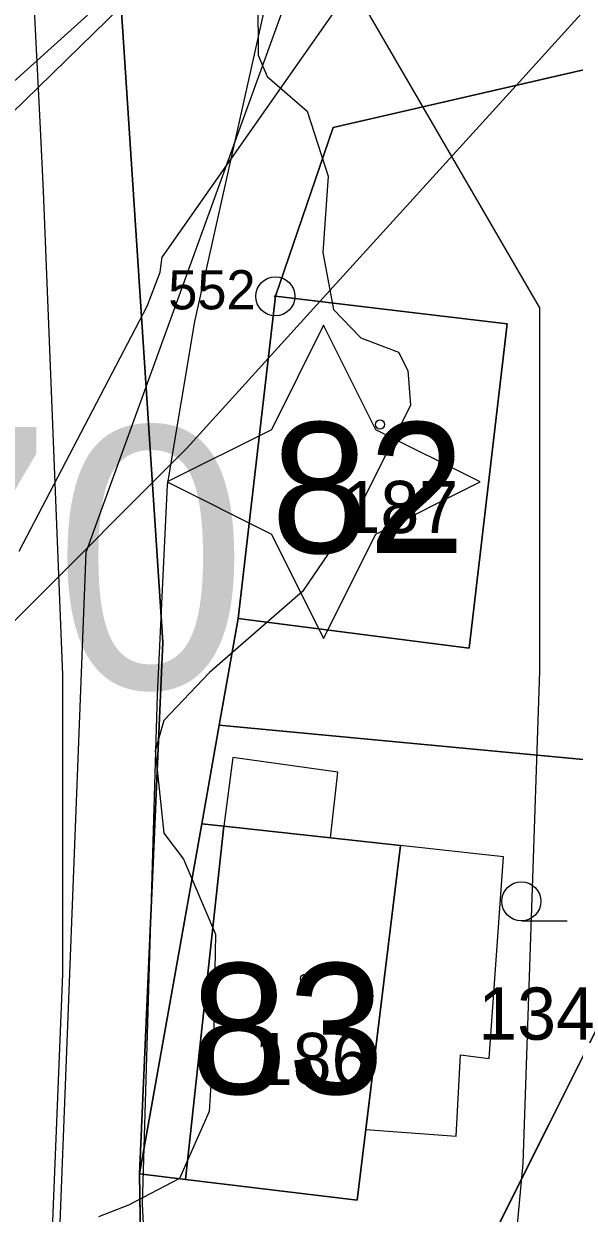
# Model space of a CAD drawing. Extents: x -706130 to -698555, y -971544 to -967260.
# Drawn here: x -704327.24 to -704306.15, y -970159.33 to -970113.78 of the extents above; entities that cross this region are included whole.
import ezdxf

# ---------------------------------------------------------------- set-up
doc = ezdxf.new("R2010")
doc.units = 0
for name, color, linetype in [('_Doplněk budov pro zastavěnost', 7, 'Continuous'), ('Architektonicky cenná stavba S', 7, 'Continuous'), ('BPEJ hranice S', 7, 'Continuous'), ('BPEJ I-II trida ochrany S', 7, 'Continuous'), ('Docházková izochrona - BUS S', 7, 'Continuous'), ('Docházková izochrona - VLAK N', 7, 'Continuous'), ('Kanalizace_stoka bez rozlišení N', 7, 'Continuous'), ('KN_Budovy', 7, 'Continuous'), ('KN_Budovy_cisla_domovni', 7, 'Continuous'), ('KN_Hranice_parcel', 7, 'Continuous'), ('KN_Hranice_parcel_vnitrni_kresba', 7, 'Continuous'), ('KN_Parcelni cisla', 7, 'Continuous'), ('KN_Polygon parcely', 7, 'Continuous'), ('KN_POZEMKY_13_ZASTAVENA PLOCHA', 7, 'Continuous'), ('KN_POZEMKY_14_OSTATNI PLOCHA', 7, 'Continuous'), ('KN_POZEMKY_5_ZAHRADA', 7, 'Continuous'), ('KN_VYUZITI_16_ostatni plocha_silnice', 7, 'Continuous'), ('KN_VYUZITI_17_ostatni plocha_ostatni komunikace', 7, 'Continuous'), ('KN_Značky bodu BP', 7, 'Continuous'), ('KN_Značky budov', 7, 'Continuous'), ('KN_Značky kultur', 7, 'Continuous'), ('Komunikace III třídy osy S', 7, 'Continuous'), ('Plochy doprava silniční - silnice III třídy S', 7, 'Continuous'), ('Plochy smíšené obytné venkovské S', 7, 'Continuous'), ('Plochy verejnych prostranstvi - komunikace ostatni S', 7, 'Continuous'), ('Plochy vodní a vodních toku_linie zatrubněný tok S', 7, 'Continuous'), ('Plynovody STL S', 7, 'Continuous'), ('Regulační bloky zastavěné S', 7, 'Continuous'), ('Regulační kódy zastavěné S', 7, 'Continuous'), ('Trasy cykloturistické N', 7, 'Continuous'), ('Vodovodní řady - rozváděcí S', 7, 'Continuous'), ('Záplavové území stanovene S', 7, 'Continuous'), ('Záplavového území_aktivní zóna S', 7, 'Continuous')]:
    doc.layers.add(name, color=color, linetype=linetype)

msp = doc.modelspace()

# ---------------------------------------------------------------- linework, layer by layer
at = {"layer": '_Doplněk budov pro zastavěnost'}
for p, q in [((-704315.483, -970144.957), (-704315.201, -970142.443)), ((-704319.57, -970144.51), (-704315.483, -970144.957)), ((-704312.81, -970145.25), (-704314.13, -970156.122)), ((-704314.13, -970156.122), (-704310.673, -970156.38))]:
    msp.add_line(p, q, dxfattribs=at)
for points in [[(-704315.201, -970142.443), (-704319.225, -970141.88), (-704319.57, -970144.51)], [(-704310.673, -970156.38), (-704310.5, -970153.275), (-704309.412, -970153.411), (-704308.863, -970145.687), (-704312.81, -970145.25)]]:
    msp.add_lwpolyline(points, dxfattribs=at)
at = {"layer": 'Architektonicky cenná stavba S'}
msp.add_lwpolyline([(-704315.751, -970125.329), (-704317.751, -970129.329), (-704321.751, -970131.329), (-704317.751, -970133.329), (-704315.751, -970137.329), (-704313.751, -970133.329), (-704309.751, -970131.329), (-704313.751, -970129.329)], close=True, dxfattribs=at)
at = {"layer": 'BPEJ hranice S'}
msp.add_lwpolyline([(-704231.944, -970030.101), (-704236.746, -970033.05), (-704250.684, -970046.683), (-704262.658, -970058.435), (-704267.099, -970062.795), (-704272.175, -970069.016), (-704289.09, -970089.752), (-704292.154, -970094.088), (-704301.02, -970106.64), (-704305.506, -970112.991), (-704308.371, -970116.142), (-704315.893, -970124.421), (-704317.877, -970126.604), (-704320.992, -970130.033), (-704322.312, -970131.353), (-704329.974, -970139.019)], dxfattribs=at)
at = {"layer": 'BPEJ I-II trida ochrany S'}
for p, q in [((-704298.46, -970113.86), (-704308.372, -970116.143)), ((-704308.372, -970116.143), (-704315.39, -970117.76)), ((-704315.39, -970117.76), (-704317.6, -970124.22)), ((-704317.6, -970124.22), (-704315.894, -970124.422)), ((-704315.894, -970124.422), (-704312.27, -970124.85)), ((-704312.27, -970124.85), (-704308.71, -970125.27)), ((-704308.71, -970125.27), (-704310.17, -970137.7)), ((-704319.03, -970136.56), (-704319.75, -970140.64)), ((-704313.76, -970137.24), (-704319.03, -970136.56)), ((-704310.17, -970137.7), (-704313.76, -970137.24)), ((-704319.75, -970140.64), (-704320.42, -970144.42)), ((-704320.42, -970144.42), (-704319.57, -970144.51)), ((-704319.57, -970144.51), (-704312.81, -970145.25)), ((-704312.81, -970145.25), (-704314.46, -970158.84)), ((-704321.04, -970158.04), (-704322.8, -970157.83)), ((-704322.8, -970157.83), (-704322.68, -970165.89)), ((-704314.46, -970158.84), (-704321.04, -970158.04))]:
    msp.add_line(p, q, dxfattribs=at)
at = {"layer": 'Docházková izochrona - BUS S'}
msp.add_arc((-704361.829, -969946.93), 400, 155.51821, 17.33949, dxfattribs=at)
at = {"layer": 'Docházková izochrona - VLAK N'}
msp.add_circle((-704165.451, -969778.767), 800, dxfattribs=at)
at = {"layer": 'Kanalizace_stoka bez rozlišení N'}
msp.add_lwpolyline([(-704315.708, -970108.899), (-704316.113, -970109.917), (-704324.867, -970134.026), (-704326.632, -970179.784), (-704337.75, -970213.085), (-704365.425, -970272.107), (-704371.374, -970294.506), (-704373.709, -970351.804), (-704376.113, -970385.719), (-704398.194, -970423.758)], dxfattribs=at)
at = {"layer": 'KN_Budovy'}
for points in [[(-704317.6, -970124.22), (-704319.03, -970136.56), (-704313.76, -970137.24), (-704310.17, -970137.7), (-704308.71, -970125.27), (-704312.27, -970124.85)], [(-704321.04, -970158.04), (-704314.46, -970158.84), (-704312.81, -970145.25), (-704319.57, -970144.51)]]:
    msp.add_lwpolyline(points, close=True, dxfattribs=at)
at = {"layer": 'KN_Hranice_parcel'}
for p, q in [((-704317.6, -970124.22), (-704319.03, -970136.56)), ((-704319.03, -970136.56), (-704319.75, -970140.64)), ((-704319.75, -970140.64), (-704320.42, -970144.42)), ((-704300.38, -970142.47), (-704319.75, -970140.64)), ((-704313.84, -970169.35), (-704300.38, -970142.47)), ((-704320.42, -970144.42), (-704322.8, -970157.83)), ((-704322.8, -970157.83), (-704322.68, -970165.89))]:
    msp.add_line(p, q, dxfattribs=at)
for points in [[(-704323.51, -970113.12), (-704321.91, -970137.46), (-704322.8, -970157.83)], [(-704298.46, -970113.86), (-704315.39, -970117.76), (-704317.6, -970124.22)], [(-704319.03, -970136.56), (-704313.76, -970137.24), (-704310.17, -970137.7), (-704308.71, -970125.27), (-704312.27, -970124.85), (-704317.6, -970124.22)], [(-704322.8, -970157.83), (-704321.04, -970158.04), (-704314.46, -970158.84), (-704312.81, -970145.25), (-704319.57, -970144.51), (-704320.42, -970144.42)]]:
    msp.add_lwpolyline(points, dxfattribs=at)
at = {"layer": 'KN_Hranice_parcel_vnitrni_kresba'}
for p, q in [((-704329.33, -970118.8), (-704323.51, -970113.12)), ((-704321.04, -970158.04), (-704319.57, -970144.51))]:
    msp.add_line(p, q, dxfattribs=at)
at = {"layer": 'KN_Polygon parcely'}
for points in [[(-704327.21, -970194.48), (-704325.58, -970189.23), (-704324.27, -970184.8), (-704322.52, -970176.47), (-704322.68, -970165.89), (-704322.8, -970157.83), (-704321.91, -970137.46), (-704323.51, -970113.12), (-704324.43, -970099.46), (-704325.41, -970062.16), (-704329.93, -970052.55), (-704336.27, -970039.08), (-704343.12, -970017.7), (-704349.47, -969986.98)], [(-704323.51, -970113.12), (-704321.91, -970137.46), (-704322.8, -970157.83), (-704320.42, -970144.42), (-704319.75, -970140.64), (-704319.03, -970136.56), (-704317.6, -970124.22), (-704315.39, -970117.76), (-704298.46, -970113.86), (-704281.24, -970114.41), (-704280.31, -970110.11)]]:
    msp.add_lwpolyline(points, dxfattribs=at)
for points in [[(-704319.03, -970136.56), (-704319.75, -970140.64), (-704300.38, -970142.47), (-704298.46, -970113.86), (-704315.39, -970117.76), (-704317.6, -970124.22), (-704312.27, -970124.85), (-704308.71, -970125.27), (-704310.17, -970137.7), (-704313.76, -970137.24)], [(-704312.27, -970124.85), (-704317.6, -970124.22), (-704319.03, -970136.56), (-704313.76, -970137.24), (-704310.17, -970137.7), (-704308.71, -970125.27)], [(-704300.38, -970142.47), (-704319.75, -970140.64), (-704320.42, -970144.42), (-704319.57, -970144.51), (-704312.81, -970145.25), (-704314.46, -970158.84), (-704321.04, -970158.04), (-704322.8, -970157.83), (-704322.68, -970165.89), (-704313.84, -970169.35)], [(-704305.87, -970172.55), (-704304.68, -970169.32), (-704299.48, -970155.18), (-704290.97, -970158.31), (-704288.36, -970145.25), (-704300.38, -970142.47), (-704313.84, -970169.35)], [(-704320.42, -970144.42), (-704322.8, -970157.83), (-704321.04, -970158.04), (-704314.46, -970158.84), (-704312.81, -970145.25), (-704319.57, -970144.51)]]:
    msp.add_lwpolyline(points, close=True, dxfattribs=at)
at = {"layer": 'KN_POZEMKY_13_ZASTAVENA PLOCHA'}
for p, q in [((-704319.03, -970136.56), (-704317.6, -970124.22)), ((-704317.6, -970124.22), (-704312.27, -970124.85)), ((-704312.27, -970124.85), (-704308.71, -970125.27)), ((-704308.71, -970125.27), (-704310.17, -970137.7)), ((-704313.76, -970137.24), (-704319.03, -970136.56)), ((-704310.17, -970137.7), (-704313.76, -970137.24)), ((-704322.8, -970157.83), (-704320.42, -970144.42)), ((-704320.42, -970144.42), (-704319.57, -970144.51)), ((-704319.57, -970144.51), (-704312.81, -970145.25)), ((-704312.81, -970145.25), (-704314.46, -970158.84)), ((-704321.04, -970158.04), (-704322.8, -970157.83)), ((-704314.46, -970158.84), (-704321.04, -970158.04))]:
    msp.add_line(p, q, dxfattribs=at)
at = {"layer": 'KN_POZEMKY_14_OSTATNI PLOCHA'}
for p, q in [((-704323.51, -970113.12), (-704321.91, -970137.46)), ((-704321.91, -970137.46), (-704323.51, -970113.12)), ((-704298.46, -970113.86), (-704315.39, -970117.76)), ((-704315.39, -970117.76), (-704317.6, -970124.22)), ((-704317.6, -970124.22), (-704319.03, -970136.56)), ((-704319.03, -970136.56), (-704319.75, -970140.64)), ((-704321.91, -970137.46), (-704322.8, -970157.83)), ((-704322.8, -970157.83), (-704321.91, -970137.46)), ((-704319.75, -970140.64), (-704320.42, -970144.42)), ((-704320.42, -970144.42), (-704322.8, -970157.83)), ((-704322.8, -970157.83), (-704322.68, -970165.89))]:
    msp.add_line(p, q, dxfattribs=at)
at = {"layer": 'KN_POZEMKY_5_ZAHRADA'}
for p, q in [((-704315.39, -970117.76), (-704298.46, -970113.86)), ((-704317.6, -970124.22), (-704315.39, -970117.76)), ((-704312.27, -970124.85), (-704317.6, -970124.22)), ((-704308.71, -970125.27), (-704312.27, -970124.85)), ((-704310.17, -970137.7), (-704308.71, -970125.27)), ((-704319.75, -970140.64), (-704319.03, -970136.56)), ((-704319.03, -970136.56), (-704313.76, -970137.24)), ((-704313.76, -970137.24), (-704310.17, -970137.7)), ((-704320.42, -970144.42), (-704319.75, -970140.64)), ((-704300.38, -970142.47), (-704319.75, -970140.64)), ((-704319.75, -970140.64), (-704300.38, -970142.47)), ((-704300.38, -970142.47), (-704313.84, -970169.35)), ((-704313.84, -970169.35), (-704300.38, -970142.47)), ((-704319.57, -970144.51), (-704320.42, -970144.42)), ((-704312.81, -970145.25), (-704319.57, -970144.51)), ((-704314.46, -970158.84), (-704312.81, -970145.25)), ((-704322.68, -970165.89), (-704322.8, -970157.83)), ((-704322.8, -970157.83), (-704321.04, -970158.04)), ((-704321.04, -970158.04), (-704314.46, -970158.84))]:
    msp.add_line(p, q, dxfattribs=at)
at = {"layer": 'KN_VYUZITI_16_ostatni plocha_silnice'}
for p, q in [((-704323.51, -970113.12), (-704321.91, -970137.46)), ((-704321.91, -970137.46), (-704322.8, -970157.83)), ((-704322.8, -970157.83), (-704322.68, -970165.89))]:
    msp.add_line(p, q, dxfattribs=at)
at = {"layer": 'KN_VYUZITI_17_ostatni plocha_ostatni komunikace'}
for p, q in [((-704321.91, -970137.46), (-704323.51, -970113.12)), ((-704298.46, -970113.86), (-704315.39, -970117.76)), ((-704315.39, -970117.76), (-704317.6, -970124.22)), ((-704317.6, -970124.22), (-704319.03, -970136.56)), ((-704319.03, -970136.56), (-704319.75, -970140.64)), ((-704322.8, -970157.83), (-704321.91, -970137.46)), ((-704319.75, -970140.64), (-704320.42, -970144.42)), ((-704320.42, -970144.42), (-704322.8, -970157.83))]:
    msp.add_line(p, q, dxfattribs=at)
at = {"layer": 'KN_Značky bodu BP'}
for radius in [0.75, 0.03]:
    msp.add_circle((-704317.6, -970124.22), radius, dxfattribs=at)
at = {"layer": 'KN_Značky budov'}
for centre in [(-704313.587, -970129.129), (-704316.457, -970150.349)]:
    msp.add_circle(centre, 0.175, dxfattribs=at)
at = {"layer": 'KN_Značky kultur'}
msp.add_line((-704308.173, -970148.14), (-704306.423, -970148.14), dxfattribs=at)
msp.add_circle((-704308.173, -970147.39), 0.75, dxfattribs=at)
at = {"layer": 'Komunikace III třídy osy S'}
msp.add_lwpolyline([(-704358.17, -969972.19), (-704350.532, -970007.639), (-704346.746, -970023.633), (-704345.675, -970027.421), (-704344.175, -970031.567), (-704332.987, -970057.742), (-704329.862, -970070.126), (-704328.987, -970079.507), (-704327.589, -970104.421), (-704327.388, -970106.853), (-704326.835, -970113.491), (-704326.607, -970117.788), (-704326.492, -970120.194), (-704325.76, -970138.71), (-704325.76, -970150.17), (-704326.17, -970160.27), (-704326.69, -970167.44), (-704327.9, -970175.3), (-704330.93, -970188.51), (-704335.437, -970204.681)], dxfattribs=at)
at = {"layer": 'Plochy doprava silniční - silnice III třídy S'}
for p, q in [((-704321.91, -970137.46), (-704323.51, -970113.12)), ((-704322.8, -970157.83), (-704321.91, -970137.46)), ((-704322.68, -970165.89), (-704322.8, -970157.83))]:
    msp.add_line(p, q, dxfattribs=at)
at = {"layer": 'Plochy smíšené obytné venkovské S'}
for p, q in [((-704298.46, -970113.86), (-704315.39, -970117.76)), ((-704315.39, -970117.76), (-704317.6, -970124.22)), ((-704317.6, -970124.22), (-704319.03, -970136.56)), ((-704319.03, -970136.56), (-704319.75, -970140.64)), ((-704319.75, -970140.64), (-704320.42, -970144.42)), ((-704320.42, -970144.42), (-704322.8, -970157.83)), ((-704322.8, -970157.83), (-704322.68, -970165.89))]:
    msp.add_line(p, q, dxfattribs=at)
at = {"layer": 'Plochy verejnych prostranstvi - komunikace ostatni S'}
for p, q in [((-704323.51, -970113.12), (-704321.91, -970137.46)), ((-704315.39, -970117.76), (-704298.46, -970113.86)), ((-704321.91, -970137.46), (-704322.8, -970157.83)), ((-704320.42, -970144.42), (-704319.75, -970140.64)), ((-704322.8, -970157.83), (-704320.42, -970144.42))]:
    msp.add_line(p, q, dxfattribs=at)
msp.add_lwpolyline([(-704319.75, -970140.64), (-704319.03, -970136.56), (-704317.6, -970124.22), (-704315.39, -970117.76)], dxfattribs=at)
at = {"layer": 'Plochy vodní a vodních toku_linie zatrubněný tok S'}
msp.add_lwpolyline([(-704322.195, -970231.658), (-704315.577, -970209.662), (-704310.452, -970190.609), (-704310.025, -970177.978), (-704308.103, -970157.425), (-704307.462, -970138.586), (-704307.462, -970124.666), (-704314.585, -970112.421), (-704319.309, -970105.942)], dxfattribs=at)
at = {"layer": 'Plynovody STL S'}
msp.add_lwpolyline([(-704330.25, -970199.36), (-704327.768, -970189.289), (-704323.56, -970172.21), (-704322.93, -970166.07), (-704322.64, -970159.99), (-704322.69, -970158.99), (-704322.12, -970139.48), (-704321.73, -970131.44), (-704320.68, -970125.18), (-704317.97, -970113.02), (-704315.249, -970109.756), (-704314.438, -970108.783), (-704316.47, -970105.71), (-704316.787, -970104.79)], dxfattribs=at)
at = {"layer": 'Regulační bloky zastavěné S'}
for p, q in [((-704321.91, -970137.46), (-704323.51, -970113.12)), ((-704323.51, -970113.12), (-704321.91, -970137.46)), ((-704315.39, -970117.76), (-704298.46, -970113.86)), ((-704298.46, -970113.86), (-704315.39, -970117.76)), ((-704315.39, -970117.76), (-704317.6, -970124.22)), ((-704317.6, -970124.22), (-704319.03, -970136.56)), ((-704319.03, -970136.56), (-704319.75, -970140.64)), ((-704322.8, -970157.83), (-704321.91, -970137.46)), ((-704321.91, -970137.46), (-704322.8, -970157.83)), ((-704320.42, -970144.42), (-704319.75, -970140.64)), ((-704319.75, -970140.64), (-704320.42, -970144.42)), ((-704322.8, -970157.83), (-704320.42, -970144.42)), ((-704320.42, -970144.42), (-704322.8, -970157.83)), ((-704322.68, -970165.89), (-704322.8, -970157.83)), ((-704322.8, -970157.83), (-704322.68, -970165.89))]:
    msp.add_line(p, q, dxfattribs=at)
msp.add_lwpolyline([(-704319.75, -970140.64), (-704319.03, -970136.56), (-704317.6, -970124.22), (-704315.39, -970117.76)], dxfattribs=at)
at = {"layer": 'Trasy cykloturistické N'}
msp.add_lwpolyline([(-704328.2, -970197.68), (-704324.27, -970184.8), (-704322.52, -970176.47), (-704322.68, -970165.89), (-704322.8, -970157.83), (-704321.91, -970137.46), (-704323.51, -970113.12), (-704324.43, -970099.46), (-704325.41, -970062.16), (-704336.27, -970039.08), (-704343.12, -970017.7), (-704349.47, -969986.98)], dxfattribs=at)
at = {"layer": 'Vodovodní řady - rozváděcí S'}
for points in [[(-704256.579, -970059.982), (-704257.004, -970060.15), (-704286.122, -970071.663), (-704321.94, -970122.71)], [(-704327.42, -970133.98), (-704322.51, -970124.6), (-704322.01, -970123.29), (-704321.94, -970122.71)]]:
    msp.add_lwpolyline(points, dxfattribs=at)
at = {"layer": 'Záplavové území stanovene S'}
for points in [[(-704318.267, -970112.875), (-704318.264, -970114.992), (-704317.919, -970115.802), (-704316.38, -970117.125), (-704315.578, -970119.625), (-704315.78, -970122.544), (-704315.375, -970124.724), (-704314.329, -970125.808), (-704312.886, -970126.364), (-704312.522, -970127.058), (-704312.416, -970128.384), (-704314.405, -970132.362), (-704316.554, -970135.519), (-704320.124, -970138.624), (-704321.875, -970140.469), (-704322.203, -970141.625), (-704321.875, -970144.781), (-704321.125, -970145.781), (-704319.896, -970148.648), (-704319.975, -970152.785), (-704320.134, -970155.438), (-704321.275, -970158.01), (-704323.229, -970159.021), (-704324.375, -970159.47)], [(-704327.875, -970116.221), (-704324.792, -970113.458)]]:
    msp.add_lwpolyline(points, dxfattribs=at)
at = {"layer": 'Záplavového území_aktivní zóna S'}
msp.add_lwpolyline([(-704327.875, -970116.221), (-704324.792, -970113.458)], dxfattribs=at)

# ---------------------------------------------------------------- texts
at = {"layer": 'KN_Budovy_cisla_domovni'}
for s, p in [('82', (-704317.763, -970134.049)), ('83', (-704320.853, -970154.764))]:
    msp.add_text(s, height=5, dxfattribs=at).set_placement(p)
at = {"layer": 'KN_Parcelni cisla'}
for s, p in [('187', (-704315.06, -970133.289)), ('134', (-704309.82, -970152.69)), ('186', (-704318.42, -970154.429))]:
    msp.add_text(s, height=2, dxfattribs=at).set_placement(p)
at = {"layer": 'KN_Značky bodu BP'}
msp.add_text('552', height=1.5, dxfattribs=at).set_placement((-704321.703, -970124.72))
at = {"layer": 'Regulační kódy zastavěné S'}
msp.add_text('SV.1.15.70', height=10, dxfattribs=at).set_placement((-704384.822, -970139.221))

doc.saveas('drawing.dxf')
